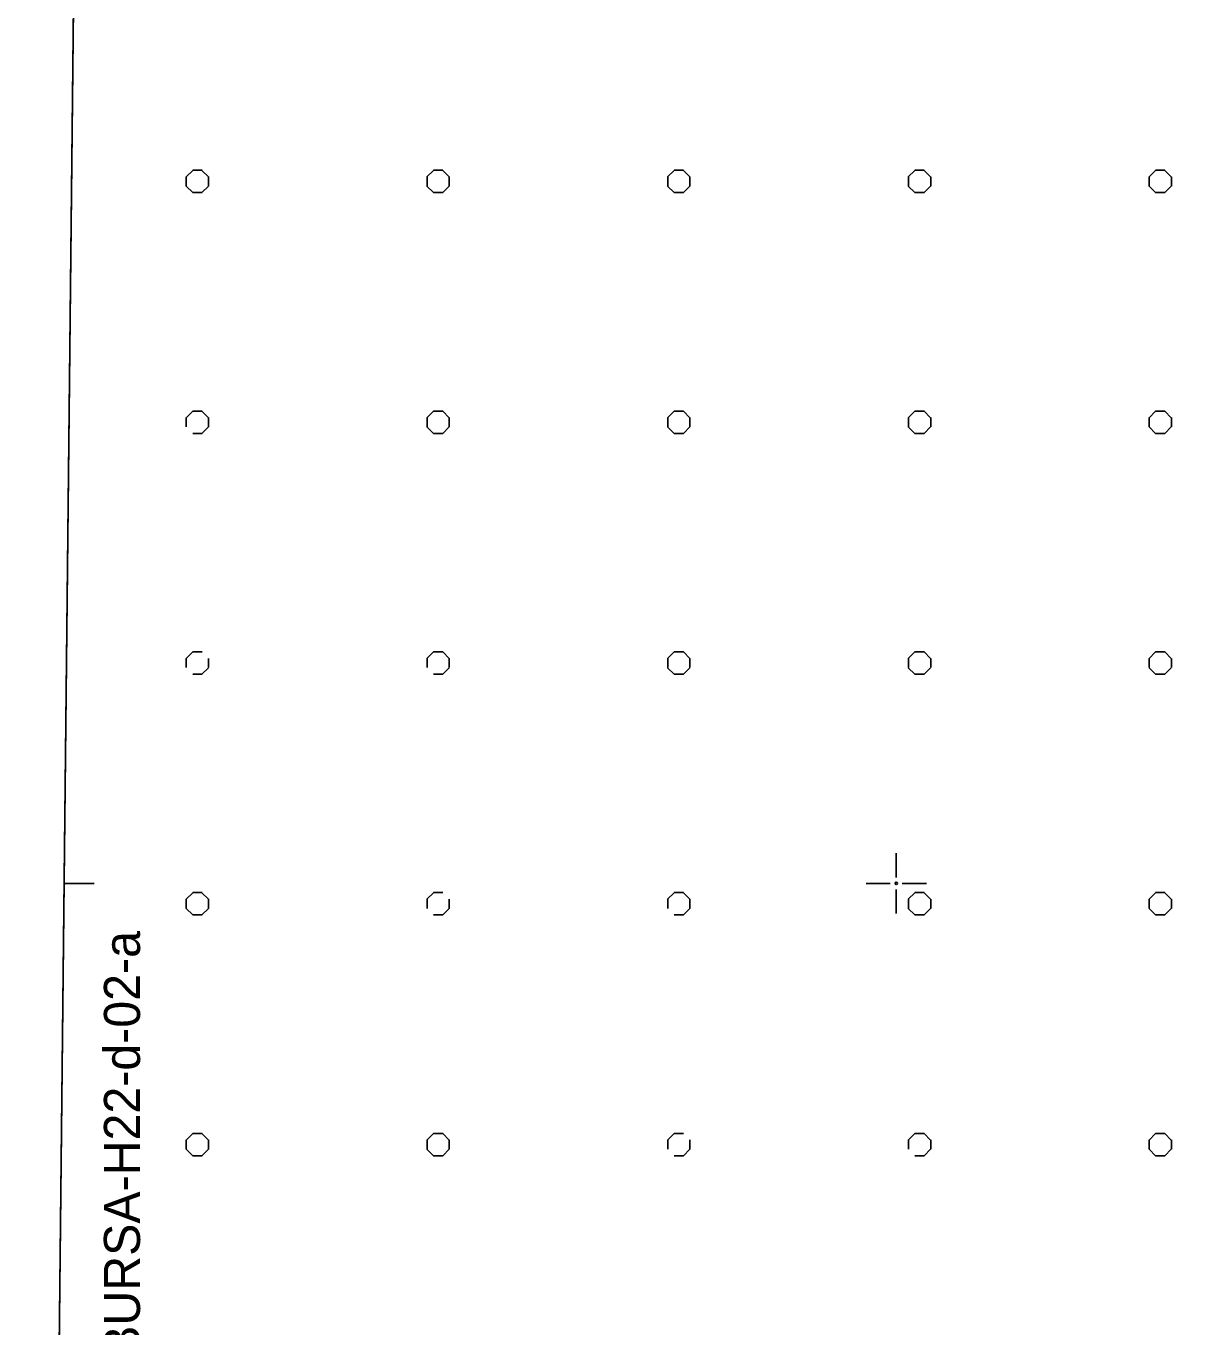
# Model space of a CAD drawing. Extents: x 419109 to 421295, y 4452223 to 4457798.
# Drawn here: x 419138 to 419625, y 4456316 to 4456856 of the extents above; entities that cross this region are included whole.
import ezdxf

# ---------------------------------------------------------------- set-up
doc = ezdxf.new("R2010")
doc.units = 0
for name, color, linetype in [('PAFTALAMA', 7, 'Continuous'), ('PL_KA_TARIM_ALANI', 7, 'Continuous'), ('TR_TARIMALANI', 7, 'Continuous')]:
    doc.layers.add(name, color=color, linetype=linetype)

msp = doc.modelspace()

# ---------------------------------------------------------------- linework, layer by layer
at = {"layer": 'PAFTALAMA'}
for p, q in [((419500, 4456502.5), (419500, 4456512.5)), ((419154.27, 4456500), (419166.77, 4456500)), ((419487.5, 4456500), (419497.5, 4456500)), ((419500, 4456497.5), (419500, 4456487.5)), ((419502.5, 4456500), (419512.5, 4456500))]:
    msp.add_line(p, q, dxfattribs=at)
msp.add_lwpolyline([(419168.18, 4457798.01), (419138.44, 4455021.89), (421266.41, 4454999.4), (421295.36, 4457775.52)], dxfattribs=at)
msp.add_circle((419500, 4456500), 0.5, dxfattribs=at)
at = {"layer": 'PL_KA_TARIM_ALANI'}
msp.add_lwpolyline([(419159.16, 4456956.55), (419138.44, 4455021.89), (419792.54, 4455014.98)], dxfattribs=at)
at = {"layer": 'TR_TARIMALANI'}
for p, q in [((419205.01, 4456793.41), (419207.71, 4456796.12)), ((419205.04, 4456789.6), (419205.04, 4456793.43)), ((419207.75, 4456796.14), (419211.58, 4456796.14)), ((419214.26, 4456793.41), (419211.55, 4456796.12)), ((419214.29, 4456789.6), (419214.29, 4456793.43)), ((419305.01, 4456793.41), (419307.71, 4456796.12)), ((419305.04, 4456789.6), (419305.04, 4456793.43)), ((419307.75, 4456796.14), (419311.58, 4456796.14)), ((419314.26, 4456793.41), (419311.55, 4456796.12)), ((419314.29, 4456789.6), (419314.29, 4456793.43)), ((419405, 4456793.41), (419407.71, 4456796.12)), ((419405.04, 4456789.6), (419405.04, 4456793.43)), ((419407.75, 4456796.14), (419411.58, 4456796.14)), ((419414.25, 4456793.41), (419411.55, 4456796.12)), ((419414.29, 4456789.6), (419414.29, 4456793.43)), ((419505, 4456793.41), (419507.71, 4456796.12)), ((419505.04, 4456789.6), (419505.04, 4456793.43)), ((419507.75, 4456796.14), (419511.58, 4456796.14)), ((419514.25, 4456793.41), (419511.54, 4456796.12)), ((419514.29, 4456789.6), (419514.29, 4456793.43)), ((419605, 4456793.41), (419607.71, 4456796.12)), ((419605.04, 4456789.6), (419605.04, 4456793.43)), ((419607.75, 4456796.14), (419611.58, 4456796.14)), ((419614.25, 4456793.41), (419611.54, 4456796.12)), ((419614.29, 4456789.6), (419614.29, 4456793.43)), ((419207.72, 4456786.87), (419205.01, 4456789.58)), ((419211.55, 4456786.87), (419214.25, 4456789.58)), ((419307.72, 4456786.87), (419305.01, 4456789.58)), ((419311.55, 4456786.87), (419314.25, 4456789.58)), ((419407.71, 4456786.87), (419405.01, 4456789.58)), ((419411.54, 4456786.87), (419414.25, 4456789.58)), ((419507.71, 4456786.87), (419505, 4456789.58)), ((419511.54, 4456786.87), (419514.25, 4456789.58)), ((419607.71, 4456786.87), (419605, 4456789.58)), ((419611.54, 4456786.87), (419614.25, 4456789.58)), ((419207.75, 4456786.89), (419211.58, 4456786.89)), ((419307.75, 4456786.89), (419311.58, 4456786.89)), ((419407.75, 4456786.89), (419411.58, 4456786.89)), ((419507.75, 4456786.89), (419511.58, 4456786.89)), ((419607.75, 4456786.89), (419611.58, 4456786.89)), ((419205.01, 4456693.41), (419207.71, 4456696.12)), ((419207.75, 4456696.14), (419211.58, 4456696.14)), ((419214.26, 4456693.41), (419211.55, 4456696.12)), ((419305.01, 4456693.41), (419307.71, 4456696.12)), ((419307.75, 4456696.14), (419311.58, 4456696.14)), ((419314.26, 4456693.41), (419311.55, 4456696.12)), ((419405, 4456693.41), (419407.71, 4456696.12)), ((419407.75, 4456696.14), (419411.58, 4456696.14)), ((419414.25, 4456693.41), (419411.55, 4456696.12)), ((419505, 4456693.41), (419507.71, 4456696.12)), ((419507.75, 4456696.14), (419511.58, 4456696.14)), ((419514.25, 4456693.41), (419511.54, 4456696.12)), ((419605, 4456693.41), (419607.71, 4456696.12)), ((419607.75, 4456696.14), (419611.58, 4456696.14)), ((419614.25, 4456693.41), (419611.54, 4456696.12)), ((419205.04, 4456689.6), (419205.04, 4456693.43)), ((419214.29, 4456689.6), (419214.29, 4456693.43)), ((419305.04, 4456689.6), (419305.04, 4456693.43)), ((419314.29, 4456689.6), (419314.29, 4456693.43)), ((419405.04, 4456689.6), (419405.04, 4456693.43)), ((419414.29, 4456689.6), (419414.29, 4456693.43)), ((419505.04, 4456689.6), (419505.04, 4456693.43)), ((419514.29, 4456689.6), (419514.29, 4456693.43)), ((419605.04, 4456689.6), (419605.04, 4456693.43)), ((419614.29, 4456689.6), (419614.29, 4456693.43)), ((419207.75, 4456686.89), (419211.58, 4456686.89)), ((419211.55, 4456686.87), (419214.25, 4456689.58)), ((419307.72, 4456686.87), (419305.01, 4456689.58)), ((419307.75, 4456686.89), (419311.58, 4456686.89)), ((419311.55, 4456686.87), (419314.25, 4456689.58)), ((419407.71, 4456686.87), (419405.01, 4456689.58)), ((419407.75, 4456686.89), (419411.58, 4456686.89)), ((419411.54, 4456686.87), (419414.25, 4456689.58)), ((419507.71, 4456686.87), (419505, 4456689.58)), ((419507.75, 4456686.89), (419511.58, 4456686.89)), ((419511.54, 4456686.87), (419514.25, 4456689.58)), ((419607.71, 4456686.87), (419605, 4456689.58)), ((419607.75, 4456686.89), (419611.58, 4456686.89)), ((419611.54, 4456686.87), (419614.25, 4456689.58)), ((419205.01, 4456593.41), (419207.71, 4456596.12)), ((419205.04, 4456589.6), (419205.04, 4456593.43)), ((419207.75, 4456596.14), (419211.58, 4456596.14)), ((419214.29, 4456589.6), (419214.29, 4456593.43)), ((419305.01, 4456593.41), (419307.71, 4456596.12)), ((419305.04, 4456589.6), (419305.04, 4456593.43)), ((419307.75, 4456596.14), (419311.58, 4456596.14)), ((419314.26, 4456593.41), (419311.55, 4456596.12)), ((419314.29, 4456589.6), (419314.29, 4456593.43)), ((419405, 4456593.41), (419407.71, 4456596.12)), ((419405.04, 4456589.6), (419405.04, 4456593.43)), ((419407.75, 4456596.14), (419411.58, 4456596.14)), ((419414.25, 4456593.41), (419411.55, 4456596.12)), ((419414.29, 4456589.6), (419414.29, 4456593.43)), ((419505, 4456593.41), (419507.71, 4456596.12)), ((419505.04, 4456589.6), (419505.04, 4456593.43)), ((419507.75, 4456596.14), (419511.58, 4456596.14)), ((419514.25, 4456593.41), (419511.54, 4456596.12)), ((419514.29, 4456589.6), (419514.29, 4456593.43)), ((419605, 4456593.41), (419607.71, 4456596.12)), ((419605.04, 4456589.6), (419605.04, 4456593.43)), ((419607.75, 4456596.14), (419611.58, 4456596.14)), ((419614.25, 4456593.41), (419611.54, 4456596.12)), ((419614.29, 4456589.6), (419614.29, 4456593.43)), ((419211.55, 4456586.87), (419214.25, 4456589.58)), ((419311.55, 4456586.87), (419314.25, 4456589.58)), ((419407.71, 4456586.87), (419405.01, 4456589.58)), ((419411.54, 4456586.87), (419414.25, 4456589.58)), ((419507.71, 4456586.87), (419505, 4456589.58)), ((419511.54, 4456586.87), (419514.25, 4456589.58)), ((419607.71, 4456586.87), (419605, 4456589.58)), ((419611.54, 4456586.87), (419614.25, 4456589.58)), ((419207.75, 4456586.89), (419211.58, 4456586.89)), ((419307.75, 4456586.89), (419311.58, 4456586.89)), ((419407.75, 4456586.89), (419411.58, 4456586.89)), ((419507.75, 4456586.89), (419511.58, 4456586.89)), ((419607.75, 4456586.89), (419611.58, 4456586.89)), ((419205.01, 4456493.41), (419207.71, 4456496.12)), ((419207.75, 4456496.14), (419211.58, 4456496.14)), ((419214.26, 4456493.41), (419211.55, 4456496.12)), ((419305.01, 4456493.41), (419307.71, 4456496.12)), ((419307.75, 4456496.14), (419311.58, 4456496.14)), ((419405, 4456493.41), (419407.71, 4456496.12)), ((419407.75, 4456496.14), (419411.58, 4456496.14)), ((419414.25, 4456493.41), (419411.55, 4456496.12)), ((419505, 4456493.41), (419507.71, 4456496.12)), ((419507.75, 4456496.14), (419511.58, 4456496.14)), ((419514.25, 4456493.41), (419511.54, 4456496.12)), ((419605, 4456493.41), (419607.71, 4456496.12)), ((419607.75, 4456496.14), (419611.58, 4456496.14)), ((419614.25, 4456493.41), (419611.54, 4456496.12)), ((419205.04, 4456489.6), (419205.04, 4456493.43)), ((419214.29, 4456489.6), (419214.29, 4456493.43)), ((419305.04, 4456489.6), (419305.04, 4456493.43)), ((419314.29, 4456489.6), (419314.29, 4456493.43)), ((419405.04, 4456489.6), (419405.04, 4456493.43)), ((419414.29, 4456489.6), (419414.29, 4456493.43)), ((419505.04, 4456489.6), (419505.04, 4456493.43)), ((419514.29, 4456489.6), (419514.29, 4456493.43)), ((419605.04, 4456489.6), (419605.04, 4456493.43)), ((419614.29, 4456489.6), (419614.29, 4456493.43)), ((419207.72, 4456486.87), (419205.01, 4456489.58)), ((419207.75, 4456486.89), (419211.58, 4456486.89)), ((419211.55, 4456486.87), (419214.25, 4456489.58)), ((419307.75, 4456486.89), (419311.58, 4456486.89)), ((419311.55, 4456486.87), (419314.25, 4456489.58)), ((419407.75, 4456486.89), (419411.58, 4456486.89)), ((419411.54, 4456486.87), (419414.25, 4456489.58)), ((419507.71, 4456486.87), (419505, 4456489.58)), ((419507.75, 4456486.89), (419511.58, 4456486.89)), ((419511.54, 4456486.87), (419514.25, 4456489.58)), ((419607.71, 4456486.87), (419605, 4456489.58)), ((419607.75, 4456486.89), (419611.58, 4456486.89)), ((419611.54, 4456486.87), (419614.25, 4456489.58)), ((419205.01, 4456393.41), (419207.71, 4456396.12)), ((419205.04, 4456389.6), (419205.04, 4456393.43)), ((419207.75, 4456396.14), (419211.58, 4456396.14)), ((419214.26, 4456393.41), (419211.55, 4456396.12)), ((419214.29, 4456389.6), (419214.29, 4456393.43)), ((419305.01, 4456393.41), (419307.71, 4456396.12)), ((419305.04, 4456389.6), (419305.04, 4456393.43)), ((419307.75, 4456396.14), (419311.58, 4456396.14)), ((419314.26, 4456393.41), (419311.55, 4456396.12)), ((419314.29, 4456389.6), (419314.29, 4456393.43)), ((419405, 4456393.41), (419407.71, 4456396.12)), ((419405.04, 4456389.6), (419405.04, 4456393.43)), ((419407.75, 4456396.14), (419411.58, 4456396.14)), ((419414.29, 4456389.6), (419414.29, 4456393.43)), ((419505, 4456393.41), (419507.71, 4456396.12)), ((419505.04, 4456389.6), (419505.04, 4456393.43)), ((419507.75, 4456396.14), (419511.58, 4456396.14)), ((419514.25, 4456393.41), (419511.54, 4456396.12)), ((419514.29, 4456389.6), (419514.29, 4456393.43)), ((419605, 4456393.41), (419607.71, 4456396.12)), ((419605.04, 4456389.6), (419605.04, 4456393.43)), ((419607.75, 4456396.14), (419611.58, 4456396.14)), ((419614.25, 4456393.41), (419611.54, 4456396.12)), ((419614.29, 4456389.6), (419614.29, 4456393.43)), ((419207.72, 4456386.87), (419205.01, 4456389.58)), ((419211.55, 4456386.87), (419214.25, 4456389.58)), ((419307.72, 4456386.87), (419305.01, 4456389.58)), ((419311.55, 4456386.87), (419314.25, 4456389.58)), ((419411.54, 4456386.87), (419414.25, 4456389.58)), ((419511.54, 4456386.87), (419514.25, 4456389.58)), ((419607.71, 4456386.87), (419605, 4456389.58)), ((419611.54, 4456386.87), (419614.25, 4456389.58)), ((419207.75, 4456386.89), (419211.58, 4456386.89)), ((419307.75, 4456386.89), (419311.58, 4456386.89)), ((419407.75, 4456386.89), (419411.58, 4456386.89)), ((419507.75, 4456386.89), (419511.58, 4456386.89)), ((419607.75, 4456386.89), (419611.58, 4456386.89))]:
    msp.add_line(p, q, dxfattribs=at)

# ---------------------------------------------------------------- texts
at = {"layer": 'PAFTALAMA'}
msp.add_text('BURSA-H22-d-02-a', height=15, rotation=90, dxfattribs=at).set_placement((419185.81, 4456302.95))

doc.saveas('drawing.dxf')
